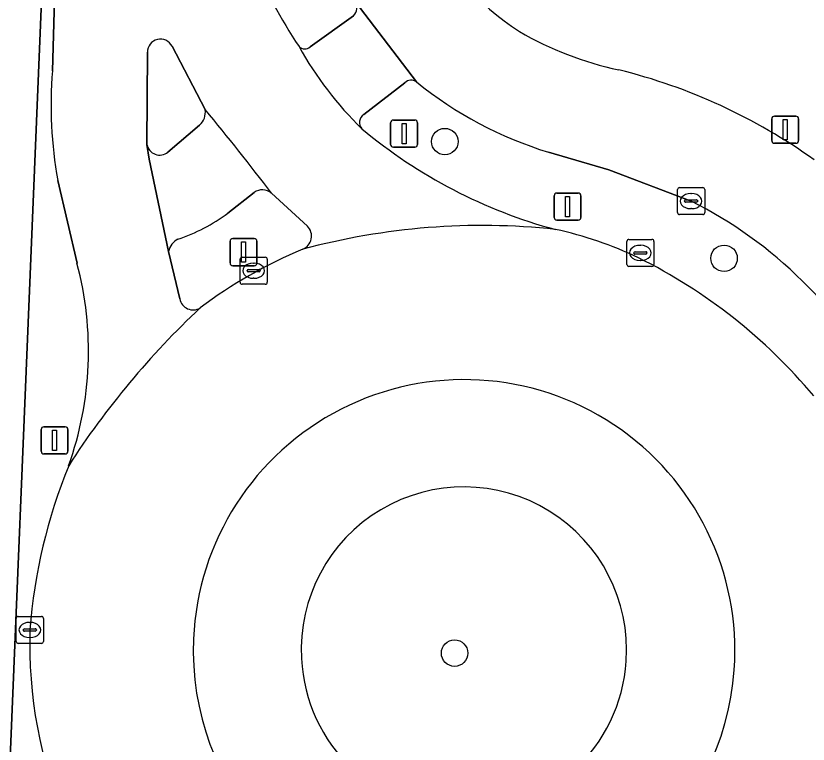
# Model space of a CAD drawing. Extents: x 160888 to 161385, y 386490 to 386908.
# Drawn here: x 161269.97 to 161299.21, y 386705.95 to 386732.83 of the extents above; entities that cross this region are included whole.
import ezdxf

# ---------------------------------------------------------------- set-up
doc = ezdxf.new("R2010")
doc.units = 0
for name, color, linetype in [('IMGEO_Berm_groen', 7, 'Continuous'), ('IMGEO_Boom', 7, 'Continuous'), ('IMGEO_Fietspad_gesloten', 7, 'Continuous'), ('IMGEO_Groenvoorziening', 7, 'Continuous'), ('IMGEO_Kolk', 7, 'Continuous'), ('IMGEO_Lichtmast', 7, 'Continuous'), ('IMGEO_Rijbaan_lokaal_gesloten', 7, 'Continuous'), ('IMGEO_Verkeersbordpaal', 7, 'Continuous'), ('IMGEO_Verkeerseiland_open', 7, 'Continuous'), ('IMGEO_Voetgangersgebied_open', 7, 'Continuous'), ('IMGEO_Voetpad_open', 7, 'Continuous')]:
    doc.layers.add(name, color=color, linetype=linetype)

msp = doc.modelspace()

# ---------------------------------------------------------------- linework, layer by layer
at = {"layer": 'IMGEO_Berm_groen'}
for points in [[(161284.322, 386730.358), (161282.808, 386729.19)], [(161294.891, 386725.99), (161291.848, 386727.141), (161289.631, 386727.794)], [(161301.001, 386721), (161299.001, 386723.037)]]:
    msp.add_lwpolyline(points, dxfattribs=at)
for centre, radius, start, end in [((161284.557, 386730.106), 0.345, 54.5795, 133.0487), ((161293.843, 386741.588), 14.423, 230.953, 253.0205), ((161283.018, 386728.893), 0.364, 125.2501, 220.6583), ((161294.805, 386743.128), 18.841, 230.1886, 254.8469), ((161287.675, 386711.61), 16.089, 45.2541, 63.3521), ((161286.897, 386711.191), 14.072, 64.5095, 77.7614), ((161284.061, 386705.966), 20.011, 39.8774, 63.6181)]:
    msp.add_arc(centre, radius, start, end, dxfattribs=at)
at = {"layer": 'IMGEO_Boom'}
for centre in [(161285.801, 386728.186), (161296.105, 386723.877), (161286.162, 386709.306)]:
    msp.add_circle(centre, 0.489, dxfattribs=at)
at = {"layer": 'IMGEO_Fietspad_gesloten'}
for points in [[(161282.496, 386733.357), (161284.757, 386730.387)], [(161289.631, 386727.794), (161291.848, 386727.141), (161294.891, 386725.99)], [(161299.001, 386723.037), (161301.001, 386721)]]:
    msp.add_lwpolyline(points, dxfattribs=at)
for centre, radius, start, end in [((161293.955, 386740.545), 9.901, 174.1791, 236.943), ((161294.831, 386743.063), 12.505, 239.8753, 257.9617), ((161287.12, 386710.282), 21.175, 54.4584, 76.0549), ((161293.843, 386741.588), 14.423, 230.953, 253.0205), ((161287.675, 386711.61), 16.089, 45.2541, 63.3521)]:
    msp.add_arc(centre, radius, start, end, dxfattribs=at)
at = {"layer": 'IMGEO_Groenvoorziening'}
msp.add_lwpolyline([(161280.829, 386731.685), (161282.43, 386732.827)], dxfattribs=at)
for centre, radius, start, end in [((161293.378, 386740.485), 15.658, 187.3968, 214.1594), ((161282.127, 386733.134), 0.431, 314.6322, 31.171), ((161280.63, 386731.904), 0.296, 225.4663, 312.2816), ((161286.506, 386709.438), 6.002, 355.934, 183.1668), ((161286.506, 386709.393), 5.999, 182.7402, 356.3606)]:
    msp.add_arc(centre, radius, start, end, dxfattribs=at)
at = {"layer": 'IMGEO_Kolk'}
for p, q in [((161294.39, 386725.564), (161294.39, 386726.416)), ((161294.465, 386726.49), (161295.317, 386726.49)), ((161295.391, 386726.416), (161295.391, 386725.564)), ((161294.878, 386726.27), (161294.903, 386726.27)), ((161294.649, 386725.984), (161294.649, 386725.996)), ((161295.087, 386725.947), (161294.689, 386725.947)), ((161294.692, 386726.033), (161295.09, 386726.033)), ((161295.133, 386725.996), (161295.133, 386725.984)), ((161294.901, 386725.71), (161294.876, 386725.71)), ((161295.317, 386725.49), (161294.465, 386725.49)), ((161292.519, 386723.651), (161292.519, 386724.503)), ((161292.594, 386724.577), (161293.446, 386724.577)), ((161293.007, 386724.357), (161293.032, 386724.357)), ((161293.52, 386724.503), (161293.52, 386723.651)), ((161292.778, 386724.071), (161292.778, 386724.083)), ((161292.821, 386724.12), (161293.219, 386724.12)), ((161293.262, 386724.083), (161293.262, 386724.071)), ((161278.248, 386722.993), (161278.248, 386723.845)), ((161278.323, 386723.919), (161279.175, 386723.919)), ((161279.249, 386723.845), (161279.249, 386722.993)), ((161293.216, 386724.034), (161292.818, 386724.034)), ((161293.03, 386723.797), (161293.005, 386723.797)), ((161278.736, 386723.699), (161278.761, 386723.699)), ((161293.446, 386723.577), (161292.594, 386723.577)), ((161278.507, 386723.413), (161278.507, 386723.425)), ((161278.945, 386723.376), (161278.547, 386723.376)), ((161278.55, 386723.462), (161278.948, 386723.462)), ((161278.991, 386723.425), (161278.991, 386723.413)), ((161279.175, 386722.919), (161278.323, 386722.919)), ((161278.759, 386723.139), (161278.734, 386723.139)), ((161270.062, 386710.661), (161270.914, 386710.661)), ((161269.987, 386709.735), (161269.987, 386710.587)), ((161270.475, 386710.441), (161270.5, 386710.441)), ((161270.988, 386710.587), (161270.988, 386709.735)), ((161270.246, 386710.155), (161270.246, 386710.167)), ((161270.684, 386710.118), (161270.286, 386710.118)), ((161270.289, 386710.204), (161270.687, 386710.204)), ((161270.73, 386710.167), (161270.73, 386710.155)), ((161270.498, 386709.881), (161270.473, 386709.881)), ((161270.914, 386709.661), (161270.062, 386709.661))]:
    msp.add_line(p, q, dxfattribs=at)
for points in [[(161294.39, 386725.564), (161294.39, 386726.416)], [(161294.465, 386726.49), (161295.317, 386726.49)], [(161295.391, 386726.416), (161295.391, 386725.564)], [(161295.317, 386725.49), (161294.465, 386725.49)], [(161292.519, 386723.651), (161292.519, 386724.503)], [(161292.594, 386724.577), (161293.446, 386724.577)], [(161293.52, 386724.503), (161293.52, 386723.651)], [(161278.248, 386722.993), (161278.248, 386723.845)], [(161278.323, 386723.919), (161279.175, 386723.919)], [(161279.249, 386723.845), (161279.249, 386722.993)], [(161293.446, 386723.577), (161292.594, 386723.577)], [(161279.175, 386722.919), (161278.323, 386722.919)], [(161270.062, 386710.661), (161270.914, 386710.661)], [(161269.987, 386709.735), (161269.987, 386710.587)], [(161270.988, 386710.587), (161270.988, 386709.735)], [(161270.914, 386709.661), (161270.062, 386709.661)]]:
    msp.add_lwpolyline(points, dxfattribs=at)
for centre, radius, start, end in [((161294.467, 386726.414), 0.0765, 91.552, 178.448), ((161294.467, 386726.414), 0.0765, 91.552, 178.448), ((161295.315, 386726.414), 0.0765, 1.552, 88.448), ((161295.315, 386726.414), 0.0765, 1.552, 88.448), ((161294.689, 386725.993), 0.0403, 85.8775, 175.7526), ((161294.686, 386725.983), 0.0366, 178.938, 274.7102), ((161295.09, 386725.99), 0.043, 264.8664, 352.4533), ((161295.094, 386725.995), 0.0386, 1.7309, 96.639), ((161294.467, 386725.566), 0.0765, 181.552, 268.448), ((161294.467, 386725.566), 0.0765, 181.552, 268.448), ((161295.315, 386725.566), 0.0765, 271.552, 358.448), ((161295.315, 386725.566), 0.0765, 271.552, 358.448), ((161292.596, 386724.501), 0.0765, 91.552, 178.448), ((161292.596, 386724.501), 0.0765, 91.552, 178.448), ((161293.444, 386724.501), 0.0765, 1.552, 88.448), ((161293.444, 386724.501), 0.0765, 1.552, 88.448), ((161292.818, 386724.08), 0.0403, 85.8775, 175.7526), ((161292.815, 386724.07), 0.0366, 178.938, 274.7102), ((161293.219, 386724.077), 0.043, 264.8664, 352.4533), ((161293.223, 386724.082), 0.0386, 1.7309, 96.639), ((161278.325, 386723.843), 0.0765, 91.552, 178.448), ((161278.325, 386723.843), 0.0765, 91.552, 178.448), ((161279.173, 386723.843), 0.0765, 1.552, 88.448), ((161279.173, 386723.843), 0.0765, 1.552, 88.448), ((161292.596, 386723.653), 0.0765, 181.552, 268.448), ((161292.596, 386723.653), 0.0765, 181.552, 268.448), ((161293.444, 386723.653), 0.0765, 271.552, 358.448), ((161293.444, 386723.653), 0.0765, 271.552, 358.448), ((161278.547, 386723.422), 0.0403, 85.8775, 175.7526), ((161278.544, 386723.412), 0.0366, 178.938, 274.7102), ((161278.948, 386723.419), 0.043, 264.8664, 352.4533), ((161278.952, 386723.424), 0.0386, 1.7309, 96.639), ((161278.325, 386722.995), 0.0765, 181.552, 268.448), ((161278.325, 386722.995), 0.0765, 181.552, 268.448), ((161279.173, 386722.995), 0.0765, 271.552, 358.448), ((161279.173, 386722.995), 0.0765, 271.552, 358.448), ((161270.064, 386710.585), 0.0765, 91.552, 178.448), ((161270.064, 386710.585), 0.0765, 91.552, 178.448), ((161270.912, 386710.585), 0.0765, 1.552, 88.448), ((161270.912, 386710.585), 0.0765, 1.552, 88.448), ((161270.286, 386710.164), 0.0403, 85.8775, 175.7526), ((161270.283, 386710.154), 0.0366, 178.938, 274.7102), ((161270.687, 386710.161), 0.043, 264.8664, 352.4533), ((161270.691, 386710.166), 0.0386, 1.7309, 96.639), ((161270.064, 386709.737), 0.0765, 181.552, 268.448), ((161270.064, 386709.737), 0.0765, 181.552, 268.448), ((161270.912, 386709.737), 0.0765, 271.552, 358.448), ((161270.912, 386709.737), 0.0765, 271.552, 358.448)]:
    msp.add_arc(centre, radius, start, end, dxfattribs=at)
for centre, major_axis, ratio, start_param, end_param in [((161294.877, 386725.99), (-0.387, 0.002), 0.722429, 4.712389, 7.853982), ((161294.902, 386725.99), (-0.39, 0.002), 0.717154, 1.570796, 4.712389), ((161293.006, 386724.077), (-0.387, 0.002), 0.722429, 4.712389, 7.853982), ((161293.031, 386724.077), (-0.39, 0.002), 0.717154, 1.570796, 4.712389), ((161278.735, 386723.419), (-0.387, 0.002), 0.722429, 4.712389, 7.853982), ((161278.76, 386723.419), (-0.39, 0.002), 0.717154, 1.570796, 4.712389), ((161270.474, 386710.161), (-0.387, 0.002), 0.722429, 4.712389, 7.853982), ((161270.499, 386710.161), (-0.39, 0.002), 0.717154, 1.570796, 4.712389)]:
    msp.add_ellipse(centre, major_axis=major_axis, ratio=ratio, start_param=start_param, end_param=end_param, dxfattribs=at)
at = {"layer": 'IMGEO_Lichtmast'}
for p, q in [((161297.967, 386729.124), (161298.757, 386729.124)), ((161298.757, 386729.124), (161297.967, 386729.124)), ((161297.867, 386728.224), (161297.867, 386729.024)), ((161297.867, 386729.024), (161297.867, 386728.224)), ((161298.857, 386729.024), (161298.857, 386728.224)), ((161298.857, 386728.224), (161298.857, 386729.024)), ((161298.757, 386728.124), (161297.967, 386728.124)), ((161297.967, 386728.124), (161298.757, 386728.124)), ((161289.835, 386725.387), (161289.835, 386726.187)), ((161289.835, 386726.187), (161289.835, 386725.387)), ((161289.935, 386726.287), (161290.725, 386726.287)), ((161290.725, 386726.287), (161289.935, 386726.287)), ((161290.825, 386726.187), (161290.825, 386725.387)), ((161290.825, 386725.387), (161290.825, 386726.187)), ((161290.725, 386725.287), (161289.935, 386725.287)), ((161289.935, 386725.287), (161290.725, 386725.287)), ((161277.877, 386723.705), (161277.877, 386724.505)), ((161277.877, 386724.505), (161277.877, 386723.705)), ((161277.977, 386724.605), (161278.767, 386724.605)), ((161278.767, 386724.605), (161277.977, 386724.605)), ((161278.867, 386724.505), (161278.867, 386723.705)), ((161278.867, 386723.705), (161278.867, 386724.505)), ((161278.767, 386723.605), (161277.977, 386723.605)), ((161277.977, 386723.605), (161278.767, 386723.605)), ((161271.005, 386717.659), (161271.795, 386717.659)), ((161271.795, 386717.659), (161271.005, 386717.659)), ((161270.905, 386716.759), (161270.905, 386717.559)), ((161270.905, 386717.559), (161270.905, 386716.759)), ((161271.895, 386717.559), (161271.895, 386716.759)), ((161271.895, 386716.759), (161271.895, 386717.559)), ((161271.795, 386716.659), (161271.005, 386716.659)), ((161271.005, 386716.659), (161271.795, 386716.659))]:
    msp.add_line(p, q, dxfattribs=at)
for points in [[(161298.287, 386728.999), (161298.437, 386728.999), (161298.437, 386728.249), (161298.287, 386728.249), (161298.287, 386728.999)], [(161290.255, 386726.162), (161290.405, 386726.162), (161290.405, 386725.412), (161290.255, 386725.412), (161290.255, 386726.162)], [(161278.297, 386724.48), (161278.447, 386724.48), (161278.447, 386723.73), (161278.297, 386723.73), (161278.297, 386724.48)], [(161271.325, 386717.534), (161271.475, 386717.534), (161271.475, 386716.784), (161271.325, 386716.784), (161271.325, 386717.534)]]:
    msp.add_lwpolyline(points, dxfattribs=at)
for centre, start, end in [((161297.967, 386729.024), 90, 180), ((161297.967, 386729.024), 90, 180), ((161298.757, 386729.024), 0, 90), ((161298.757, 386729.024), 360, 90), ((161297.967, 386728.224), 180, 270), ((161297.967, 386728.224), 180, 270), ((161298.757, 386728.224), 270, 0), ((161298.757, 386728.224), 270, 0), ((161289.935, 386726.187), 90, 180), ((161289.935, 386726.187), 90, 180), ((161290.725, 386726.187), 0, 90), ((161290.725, 386726.187), 360, 90), ((161289.935, 386725.387), 180, 270), ((161289.935, 386725.387), 180, 270), ((161290.725, 386725.387), 270, 0), ((161290.725, 386725.387), 270, 0), ((161277.977, 386724.505), 90, 180), ((161277.977, 386724.505), 90, 180), ((161278.767, 386724.505), 0, 90), ((161278.767, 386724.505), 360, 90), ((161277.977, 386723.705), 180, 270), ((161277.977, 386723.705), 180, 270), ((161278.767, 386723.705), 270, 0), ((161278.767, 386723.705), 270, 0), ((161271.005, 386717.559), 90, 180), ((161271.005, 386717.559), 90, 180), ((161271.795, 386717.559), 0, 90), ((161271.795, 386717.559), 360, 90), ((161271.005, 386716.759), 180, 270), ((161271.005, 386716.759), 180, 270), ((161271.795, 386716.759), 270, 0), ((161271.795, 386716.759), 270, 0)]:
    msp.add_arc(centre, 0.1, start, end, dxfattribs=at)
at = {"layer": 'IMGEO_Rijbaan_lokaal_gesloten'}
for points in [[(161281.783, 386749.969), (161272.195, 386750.317), (161271.957, 386745.254), (161271.734, 386745.267), (161271.321, 386730.8)], [(161275.737, 386731.704), (161276.958, 386729.365)], [(161276.019, 386722.38), (161275.61, 386724.129), (161274.893, 386727.533), (161274.808, 386728.081), (161274.829, 386731.481)], [(161271.515, 386726.751), (161272.228, 386723.693)], [(161279.407, 386726.278), (161280.734, 386725.067)]]:
    msp.add_lwpolyline(points, dxfattribs=at)
for centre, radius, start, end in [((161293.378, 386740.485), 15.658, 187.3968, 214.1594), ((161275.309, 386731.487), 0.48, 26.8789, 180.7179), ((161291.917, 386738.07), 13.145, 209.0182, 225.7351), ((161287.115, 386729.528), 15.845, 175.3942, 190.0921), ((161208.705, 386672.703), 88.708, 37.15326, 39.69857), ((161294.805, 386743.128), 18.841, 230.1886, 254.8469), ((161287.17, 386699.784), 25.305, 83.8514, 105.1509), ((161287.17, 386699.784), 25.305, 83.8514, 105.1509), ((161280.357, 386724.698), 0.527, 292.1141, 44.4453), ((161286.897, 386711.191), 14.072, 64.5095, 77.7614), ((161287.01, 386708.553), 16.934, 112.4016, 127.1795), ((161284.061, 386705.966), 20.011, 39.8774, 63.6181), ((161260.103, 386720.452), 12.55, 340.3123, 14.9649), ((161276.517, 386722.483), 0.509, 191.6964, 300.5613), ((161297.618, 386699.723), 30.539, 133.035, 147.2938), ((161297.618, 386699.723), 30.539, 133.035, 147.2938), ((161286.513, 386709.407), 9.993, 355.8546, 177.5704), ((161290.348, 386708.674), 19.914, 157.7214, 175.7186), ((161287.677, 386709.663), 17.195, 178.3418, 202.4506), ((161286.513, 386709.406), 9.993, 177.5602, 355.8648)]:
    msp.add_arc(centre, radius, start, end, dxfattribs=at)
at = {"layer": 'IMGEO_Verkeersbordpaal'}
for p, q in [((161283.802, 386728.081), (161283.802, 386728.881)), ((161283.802, 386728.881), (161283.802, 386728.081)), ((161283.902, 386728.981), (161284.692, 386728.981)), ((161284.692, 386728.981), (161283.902, 386728.981)), ((161284.792, 386728.881), (161284.792, 386728.081)), ((161284.792, 386728.081), (161284.792, 386728.881)), ((161284.692, 386727.981), (161283.902, 386727.981)), ((161283.902, 386727.981), (161284.692, 386727.981))]:
    msp.add_line(p, q, dxfattribs=at)
msp.add_lwpolyline([(161284.222, 386728.856), (161284.372, 386728.856), (161284.372, 386728.106), (161284.222, 386728.106), (161284.222, 386728.856)], dxfattribs=at)
for centre, start, end in [((161283.902, 386728.881), 90, 180), ((161283.902, 386728.881), 90, 180), ((161284.692, 386728.881), 0, 90), ((161284.692, 386728.881), 360, 90), ((161283.902, 386728.081), 180, 270), ((161283.902, 386728.081), 180, 270), ((161284.692, 386728.081), 270, 0), ((161284.692, 386728.081), 270, 0)]:
    msp.add_arc(centre, 0.1, start, end, dxfattribs=at)
at = {"layer": 'IMGEO_Verkeerseiland_open'}
for points in [[(161276.958, 386729.365), (161275.737, 386731.704)], [(161274.829, 386731.481), (161274.808, 386728.081)], [(161275.585, 386727.793), (161276.746, 386728.797)], [(161278.762, 386726.306), (161277.798, 386725.546)], [(161280.734, 386725.067), (161279.407, 386726.278)], [(161275.61, 386724.129), (161276.019, 386722.38)]]:
    msp.add_lwpolyline(points, dxfattribs=at)
for centre, radius, start, end in [((161275.309, 386731.487), 0.48, 26.8789, 180.7179), ((161276.354, 386729.267), 0.612, 309.8403, 9.2246), ((161275.283, 386728.17), 0.483, 190.6216, 308.7033), ((161279.067, 386725.888), 0.517, 48.9002, 126.1284), ((161273.706, 386731.108), 6.905, 289.0007, 306.3447), ((161280.357, 386724.698), 0.527, 292.1141, 44.4453), ((161276.196, 386724.038), 0.593, 114.0739, 171.1343), ((161287.01, 386708.553), 16.934, 112.4016, 127.1795), ((161276.517, 386722.483), 0.509, 191.6964, 300.5613), ((161286.513, 386709.407), 9.993, 355.8546, 177.5704), ((161286.506, 386709.438), 6.002, 355.934, 183.1668), ((161286.513, 386709.406), 9.993, 177.5602, 355.8648), ((161286.506, 386709.393), 5.999, 182.7402, 356.3606)]:
    msp.add_arc(centre, radius, start, end, dxfattribs=at)
at = {"layer": 'IMGEO_Voetgangersgebied_open'}
msp.add_lwpolyline([(161268.446, 386680.472), (161268.551, 386683.179), (161268.831, 386683.148), (161271.405, 386745.286)], dxfattribs=at)
at = {"layer": 'IMGEO_Voetpad_open'}
for points in [[(161271.321, 386730.8), (161271.734, 386745.267), (161271.405, 386745.286), (161268.831, 386683.148), (161269.282, 386683.091)], [(161284.757, 386730.387), (161282.496, 386733.357)], [(161282.43, 386732.827), (161280.829, 386731.685)], [(161282.808, 386729.19), (161284.322, 386730.358)], [(161276.746, 386728.797), (161275.585, 386727.793)], [(161274.808, 386728.081), (161274.893, 386727.533), (161275.61, 386724.129)], [(161272.228, 386723.693), (161271.515, 386726.751)], [(161277.798, 386725.546), (161278.762, 386726.306)]]:
    msp.add_lwpolyline(points, dxfattribs=at)
for centre, radius, start, end in [((161293.955, 386740.545), 9.901, 174.1791, 236.943), ((161282.127, 386733.134), 0.431, 314.6322, 31.171), ((161294.831, 386743.063), 12.505, 239.8753, 257.9617), ((161280.63, 386731.904), 0.296, 225.4663, 312.2816), ((161291.917, 386738.07), 13.145, 209.0182, 225.7351), ((161287.115, 386729.528), 15.845, 175.3942, 190.0921), ((161287.12, 386710.282), 21.175, 54.4584, 76.0549), ((161284.557, 386730.106), 0.345, 54.5795, 133.0487), ((161276.354, 386729.267), 0.612, 309.8403, 9.2246), ((161208.705, 386672.703), 88.708, 37.15326, 39.69857), ((161283.018, 386728.893), 0.364, 125.2501, 220.6583), ((161275.283, 386728.17), 0.483, 190.6216, 308.7033), ((161279.067, 386725.888), 0.517, 48.9002, 126.1284), ((161273.706, 386731.108), 6.905, 289.0007, 306.3447), ((161276.196, 386724.038), 0.593, 114.0739, 171.1343), ((161260.103, 386720.452), 12.55, 340.3123, 14.9649), ((161290.348, 386708.674), 19.914, 157.7214, 175.7186), ((161287.677, 386709.663), 17.195, 178.3418, 202.4506)]:
    msp.add_arc(centre, radius, start, end, dxfattribs=at)

doc.saveas('drawing.dxf')
